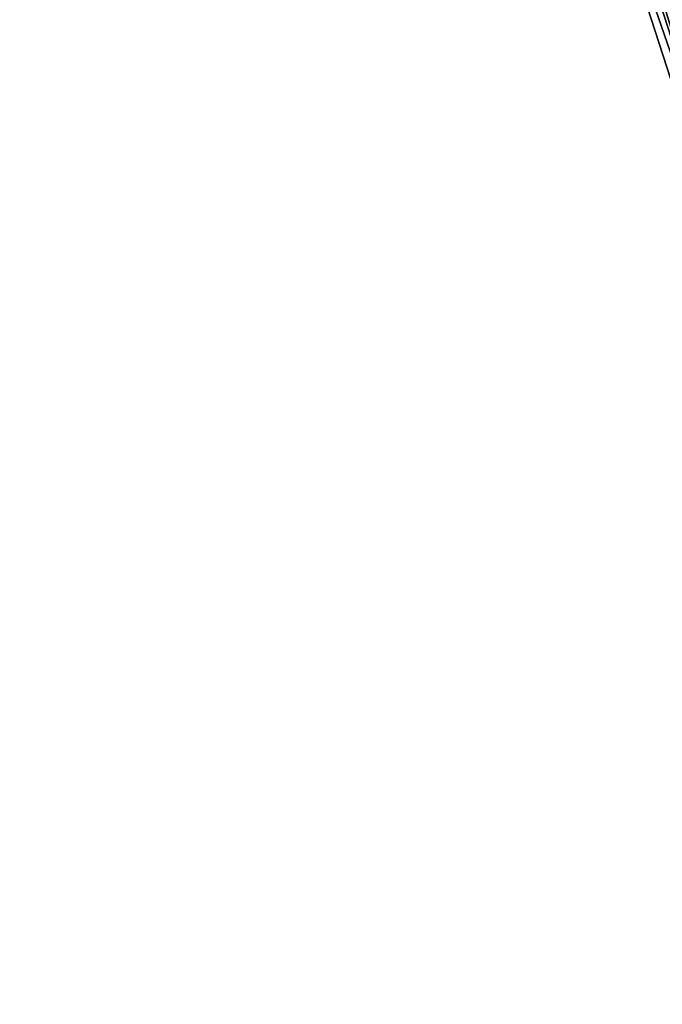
# Model space of a CAD drawing. Header units: feet. Extents: x 2004186 to 2014793, y 836912 to 864902.
# Tile 826 of 974: x 2004625 to 2004644, y 858615 to 858644. Entities that reach past the tile are written whole.
import ezdxf

# ---------------------------------------------------------------- set-up
doc = ezdxf.new("R2010")
doc.units = ezdxf.units.FT
doc.header["$LTSCALE"] = 100
doc.header["$MEASUREMENT"] = 0
doc.layers.add('I-77 SB_MM21-27-Surface-Border', color=7, linetype='Continuous')
doc.layers.add('I-77 SB_MM21-27-Surface-TIN', color=7, linetype='Continuous')

msp = doc.modelspace()

# ---------------------------------------------------------------- linework, layer by layer
at = {"layer": 'I-77 SB_MM21-27-Surface-Border', "color": 3, "linetype": 'ByBlock', "lineweight": -2}
msp.add_polyline3d([(2004678.990061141, 858541.0203080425, 453.7058179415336), (2004674.168733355, 858560.4805603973, 453.571379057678), (2004666.112750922, 858578.8934297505, 453.303891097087), (2004659.579012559, 858597.7990193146, 453.0818200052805), (2004653.425856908, 858616.8277218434, 452.8641889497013), (2004646.893223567, 858635.7292243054, 452.6578542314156), (2004640.734521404, 858654.7563806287, 452.4636306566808), (2004634.575778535, 858673.7836627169, 452.2828453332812), (2004628.417070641, 858692.8108367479, 452.0905411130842), (2004622.448609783, 858711.8997041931, 451.9092669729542), (2004616.670476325, 858731.0500167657, 451.7125314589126), (2004610.702076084, 858750.1386969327, 451.5112617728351), (2004605.494637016, 858769.4742340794, 451.363091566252), (2004599.417987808, 858788.5278994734, 451.1640647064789), (2004592.842570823, 858807.4189670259, 450.9650828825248), (2004587.587272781, 858826.7388912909, 450.795730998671), (2004581.807851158, 858845.8891214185, 450.6254984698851)], dxfattribs=at)
at = {"layer": 'I-77 SB_MM21-27-Surface-TIN', "color": 128, "linetype": 'ByBlock', "lineweight": -2}
for points in [[(2004644.539647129, 858655.9896773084, 452.6235493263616), (2004643.968865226, 858655.8047231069, 452.6038632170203), (2004650.698346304, 858636.9625302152, 452.8187545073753)], [(2004643.398125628, 858655.6196382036, 452.5702259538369), (2004643.017576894, 858655.496420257, 452.566159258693), (2004649.366575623, 858636.5308043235, 452.7550931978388)], [(2004643.588380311, 858655.6813079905, 452.5787505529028), (2004643.398125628, 858655.6196382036, 452.5702259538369), (2004649.747097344, 858636.6541057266, 452.7680677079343)], [(2004643.398125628, 858655.6196382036, 452.5702259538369), (2004649.556847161, 858636.5924220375, 452.7580593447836), (2004649.747097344, 858636.6541057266, 452.7680677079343)], [(2004643.398125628, 858655.6196382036, 452.5702259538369), (2004649.366575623, 858636.5308043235, 452.7550931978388), (2004649.556847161, 858636.5924220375, 452.7580593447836)], [(2004643.588380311, 858655.6813079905, 452.5787505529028), (2004649.788871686, 858636.6676614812, 452.7713771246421), (2004643.615382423, 858655.6900718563, 452.5810532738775)], [(2004643.588380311, 858655.6813079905, 452.5787505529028), (2004649.747097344, 858636.6541057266, 452.7680677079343), (2004649.788871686, 858636.6676614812, 452.7713771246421)], [(2004643.77861165, 858655.7430498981, 452.5949733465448), (2004643.615382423, 858655.6900718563, 452.5810532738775), (2004649.937332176, 858636.715836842, 452.7831383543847)], [(2004649.937332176, 858636.715836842, 452.7831383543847), (2004643.615382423, 858655.6900718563, 452.5810532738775), (2004649.788871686, 858636.6676614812, 452.7713771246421)], [(2004643.968865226, 858655.8047231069, 452.6038632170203), (2004643.77861165, 858655.7430498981, 452.5949733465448), (2004650.127576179, 858636.7775396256, 452.7951848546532)], [(2004643.77861165, 858655.7430498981, 452.5949733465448), (2004649.937332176, 858636.715836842, 452.7831383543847), (2004650.127576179, 858636.7775396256, 452.7951848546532)], [(2004643.968865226, 858655.8047231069, 452.6038632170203), (2004650.127576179, 858636.7775396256, 452.7951848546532), (2004650.698346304, 858636.9625302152, 452.8187545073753)], [(2004642.637062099, 858655.3730974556, 452.5509003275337), (2004642.256593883, 858655.2496307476, 452.5202807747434), (2004648.605543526, 858636.2841664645, 452.7254026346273)], [(2004643.017576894, 858655.496420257, 452.566159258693), (2004642.637062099, 858655.3730974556, 452.5509003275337), (2004648.986044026, 858636.4075334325, 452.7453755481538)], [(2004642.637062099, 858655.3730974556, 452.5509003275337), (2004648.795790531, 858636.3458599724, 452.7364590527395), (2004648.986044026, 858636.4075334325, 452.7453755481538)], [(2004642.637062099, 858655.3730974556, 452.5509003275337), (2004648.605543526, 858636.2841664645, 452.7254026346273), (2004648.795790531, 858636.3458599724, 452.7364590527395)], [(2004643.017576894, 858655.496420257, 452.566159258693), (2004648.986044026, 858636.4075334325, 452.7453755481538), (2004649.366575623, 858636.5308043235, 452.7550931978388)], [(2004641.685850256, 858655.064558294, 452.4879724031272), (2004641.305303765, 858654.941333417, 452.483165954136), (2004647.65425603, 858635.9758610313, 452.6874238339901)], [(2004641.876108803, 858655.1262161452, 452.4952229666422), (2004641.685850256, 858655.064558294, 452.4879724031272), (2004647.65425603, 858635.9758610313, 452.6874238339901)], [(2004642.066355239, 858655.1879114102, 452.5064671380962), (2004641.876108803, 858655.1262161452, 452.4952229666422), (2004648.605543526, 858636.2841664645, 452.7254026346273)], [(2004641.876108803, 858655.1262161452, 452.4952229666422), (2004647.65425603, 858635.9758610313, 452.6874238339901), (2004648.605543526, 858636.2841664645, 452.7254026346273)], [(2004642.256593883, 858655.2496307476, 452.5202807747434), (2004642.066355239, 858655.1879114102, 452.5064671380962), (2004648.605543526, 858636.2841664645, 452.7254026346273)], [(2004641.11503375, 858654.8797109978, 452.4796973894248), (2004640.734521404, 858654.7563806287, 452.4636306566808), (2004647.273727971, 858635.8525792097, 452.6765394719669)], [(2004640.734521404, 858654.7563806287, 452.4636306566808), (2004646.893223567, 858635.7292243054, 452.6578542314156), (2004647.273727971, 858635.8525792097, 452.6765394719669)], [(2004641.305303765, 858654.941333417, 452.483165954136), (2004641.11503375, 858654.8797109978, 452.4796973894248), (2004647.273727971, 858635.8525792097, 452.6765394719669)], [(2004641.305303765, 858654.941333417, 452.483165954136), (2004647.273727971, 858635.8525792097, 452.6765394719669), (2004647.65425603, 858635.9758610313, 452.6874238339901)]]:
    msp.add_3dface(points, dxfattribs=at)

doc.saveas('drawing.dxf')
